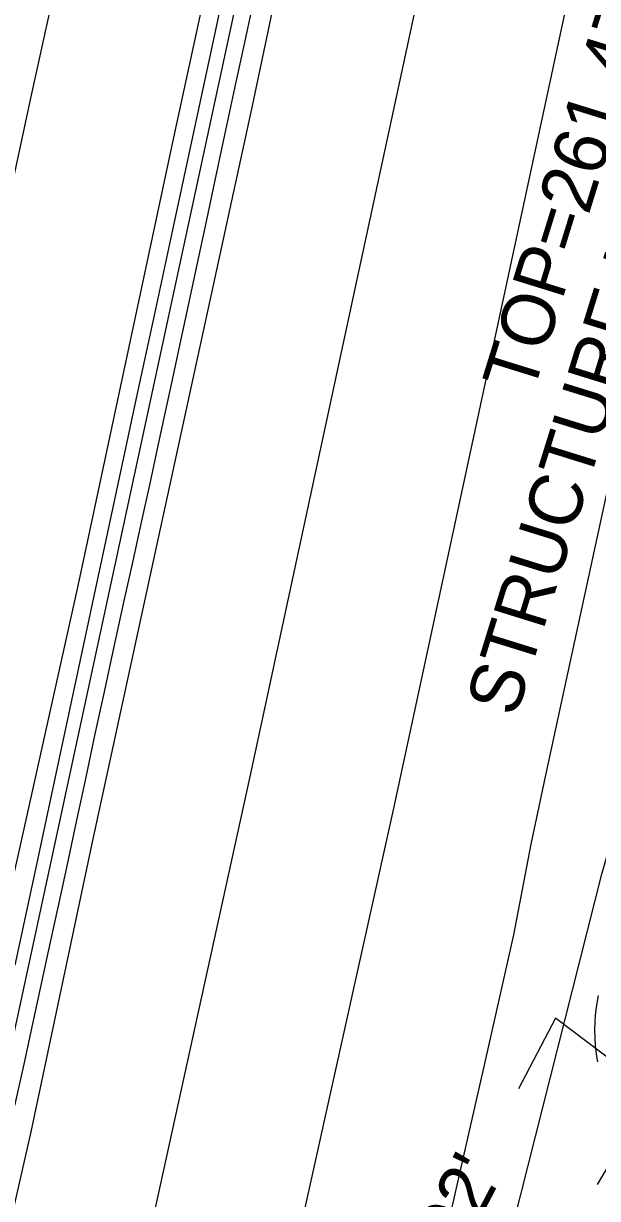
# Model space of a CAD drawing. Extents: x 2100323 to 2109811, y 740376 to 749755.
# Drawn here: x 2106280.8 to 2106323.9, y 744116.4 to 744204.7 of the extents above; entities that cross this region are included whole.
import ezdxf

# ---------------------------------------------------------------- set-up
doc = ezdxf.new("R2010")
doc.units = 0
for name, color, linetype in [('Exist Horizontal Alignment', 7, 'Continuous'), ('Exist Roads EOP', 7, 'Continuous'), ('Exist Roads EOT', 7, 'Continuous'), ('Exist Structure Minor Catch Basin Top Elevation', 7, 'Continuous'), ('Exist Structure Minor Pipes RCP 15 Inch Leader', 7, 'Continuous'), ('Exist Utilities Water UG Line SUE LOS B', 7, 'Continuous')]:
    doc.layers.add(name, color=color, linetype=linetype)

msp = doc.modelspace()

# ---------------------------------------------------------------- linework, layer by layer
at = {"layer": 'Exist Horizontal Alignment'}
msp.add_line((2106017.476, 742912.161), (2106313.311, 744282.7), dxfattribs=at)
msp.add_arc((2106606.825, 743931.534), 325, 130.75685, 167.81942, dxfattribs=at)
at = {"layer": 'Exist Roads EOP'}
for points in [[(2106280.173, 744133.887), (2106281.869, 744141.803), (2106283.503, 744149.444), (2106285.059, 744156.717), (2106286.538, 744163.622), (2106287.938, 744170.158), (2106289.299, 744176.504), (2106290.658, 744182.833), (2106292.014, 744189.147), (2106293.369, 744195.446), (2106294.718, 744201.713), (2106296.055, 744207.931)], [(2106280.159, 744123.317), (2106280.843, 744126.465), (2106281.504, 744129.498), (2106282.11, 744132.28), (2106282.661, 744134.812), (2106283.156, 744137.092), (2106283.652, 744139.384), (2106284.204, 744141.948), (2106284.811, 744144.785), (2106285.473, 744147.896), (2106286.169, 744151.152), (2106286.876, 744154.429), (2106287.594, 744157.727), (2106288.322, 744161.044), (2106289.032, 744164.269), (2106289.693, 744167.287), (2106290.307, 744170.098), (2106290.872, 744172.702), (2106291.422, 744175.244), (2106291.988, 744177.868), (2106292.571, 744180.572), (2106293.17, 744183.358), (2106293.798, 744186.287), (2106294.469, 744189.42), (2106295.182, 744192.757), (2106295.938, 744196.299), (2106296.686, 744199.796), (2106297.376, 744203.001), (2106298.006, 744205.915)], [(2106323.96, 744126.637), (2106323.856, 744127.22), (2106323.785, 744127.826), (2106323.748, 744128.454), (2106323.738, 744129.066), (2106323.749, 744129.623), (2106323.78, 744130.126), (2106323.832, 744130.574), (2106323.908, 744131.044), (2106324.013, 744131.612)]]:
    msp.add_lwpolyline(points, dxfattribs=at)
at = {"layer": 'Exist Roads EOT'}
for points in [[(2106367.882, 744507.736), (2106353.183, 744468.576), (2106339.691, 744430.786), (2106327.462, 744391.962), (2106316.791, 744354.081), (2106307.175, 744315.641), (2106298.134, 744276.065), (2106289.778, 744237.403), (2106281.383, 744199.256), (2106273.111, 744160.929), (2106264.65, 744122.072), (2106256.345, 744084.474), (2106247.766, 744044.637), (2106239.356, 744006.16)], [(2106258.757, 744017.902), (2106264.969, 744046.416), (2106270.678, 744073.054), (2106277.164, 744102.955), (2106281.366, 744121.376), (2106286.006, 744143.272), (2106290.225, 744162.66), (2106298.001, 744198.47), (2106304.181, 744227.842), (2106310.499, 744257.095), (2106314.753, 744277.209), (2106319.639, 744299.032), (2106324.345, 744319.307), (2106330.339, 744343.364), (2106335.561, 744362.984), (2106340.411, 744379.914), (2106344.701, 744393.453), (2106352.943, 744419.271), (2106358.826, 744436.819), (2106365.844, 744456.769), (2106370.906, 744470.394), (2106378.733, 744491.497)], [(2106389.685, 744490.589), (2106376.411, 744454.306), (2106363.376, 744416.155), (2106351.425, 744378.164), (2106340.818, 744341.294), (2106330.954, 744300.988), (2106322.761, 744263.948), (2106314.061, 744223.548), (2106305.997, 744186.119), (2106297.775, 744147.943), (2106289.043, 744108.117), (2106280.468, 744069.345), (2106271.945, 744030.486)], [(2106400.999, 744488.96), (2106386.916, 744450.427), (2106375.256, 744416.491), (2106362.724, 744377.317), (2106352.272, 744340.717), (2106342.166, 744300.394), (2106333.679, 744262.131), (2106324.98, 744221.845), (2106317.172, 744185.473), (2106308.572, 744145.57), (2106299.861, 744106.293), (2106291.339, 744066.937), (2106283.018, 744029.052)], [(2106369.915, 744481.407), (2106363.871, 744465.018), (2106356.71, 744444.765), (2106351.905, 744431.124), (2106344.609, 744408.912), (2106338.435, 744389.211), (2106332.959, 744370.533), (2106327.138, 744349.303), (2106322.657, 744331.747), (2106318.46, 744314.859), (2106313.196, 744292.414), (2106308.87, 744273.019), (2106304.495, 744253.311), (2106292.157, 744196.432), (2106284.884, 744162.394), (2106275.715, 744121.263), (2106267.381, 744081.848), (2106259.555, 744045.172), (2106250.575, 744004.403)], [(2106333.124, 744208.623), (2106331.167, 744199.413), (2106329.289, 744190.91), (2106327.341, 744182.072), (2106325.968, 744175.663), (2106324.644, 744169.56), (2106321.543, 744155.235), (2106320.026, 744148.167), (2106318.913, 744142.995), (2106317.621, 744136.187), (2106315.503, 744126.822), (2106313.78, 744119.241), (2106312.436, 744113.271), (2106311.02, 744106.737), (2106308.644, 744095.832), (2106307.112, 744088.721), (2106303.417, 744071.965), (2106301.218, 744061.488), (2106299.299, 744052.709), (2106297.766, 744045.629), (2106296.74, 744040.659), (2106294.818, 744031.216)]]:
    msp.add_lwpolyline(points, dxfattribs=at)
at = {"layer": 'Exist Structure Minor Catch Basin Top Elevation'}
msp.add_lwpolyline([(2106349.528, 744108.187), (2106320.784, 744129.902), (2106317.99, 744124.592)], dxfattribs=at)
at = {"layer": 'Exist Structure Minor Pipes RCP 15 Inch Leader'}
msp.add_lwpolyline([(2106353.261, 744111.164), (2106326.964, 744122.571), (2106323.895, 744117.416)], dxfattribs=at)
at = {"layer": 'Exist Utilities Water UG Line SUE LOS B'}
msp.add_lwpolyline([(2106103.679, 743287.994), (2106134.154, 743404.576), (2106134.524, 743407.182), (2106164.869, 743534.476), (2106192.404, 743646.45), (2106231.868, 743778.86), (2106242.913, 743819.919), (2106244.407, 743824.958), (2106256.848, 743875.22), (2106268.704, 743928.521), (2106292.046, 744010.941), (2106305.123, 744065.215), (2106324.283, 744140.831), (2106370.032, 744301.011), (2106414.369, 744445.192), (2106440.775, 744524.354), (2106464.3, 744594.5), (2106498.095, 744710.682), (2106545.042, 744875.249), (2106601.893, 745064.33), (2106643.943, 745210.711), (2106658.401, 745249.817), (2106687.831, 745362.19), (2106701.73, 745409.045)], dxfattribs=at)

# ---------------------------------------------------------------- texts
at = {"layer": 'Exist Structure Minor Catch Basin Top Elevation'}
for s, rotation, p in [('STRUCTURE IN ACCESSIBLE', 72.74491, (2106317.804, 744152.44)), ("TOP=261.47'", 72.74491, (2106319.058, 744176.703)), ("TOP=262.92'", 62.25284, (2106302.259, 744090.393))]:
    msp.add_text(s, height=4, rotation=rotation, dxfattribs=at).set_placement(p)

doc.saveas('drawing.dxf')
